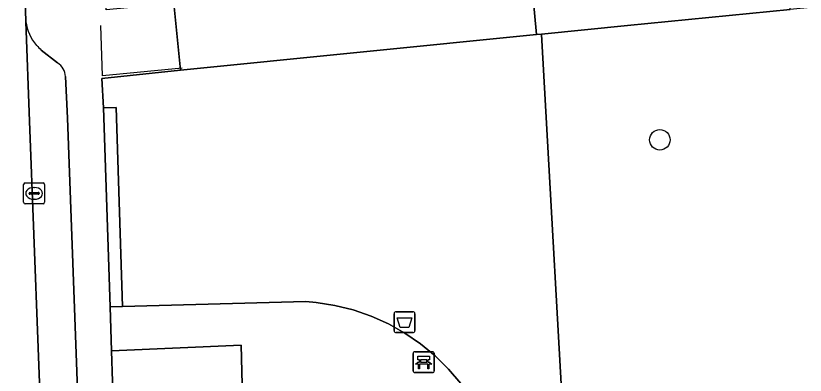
# Model space of a CAD drawing. Extents: x 161084 to 161928, y 385354 to 386522.
# Drawn here: x 161813.39 to 161851.02, y 386364.28 to 386381.44 of the extents above; entities that cross this region are included whole.
import ezdxf

# ---------------------------------------------------------------- set-up
doc = ezdxf.new("R2010")
doc.units = 0
for name, color, linetype in [('IMGEO_Afvalbak', 7, 'Continuous'), ('IMGEO_Bank', 7, 'Continuous'), ('IMGEO_Boom', 7, 'Continuous'), ('IMGEO_Groenvoorziening', 7, 'Continuous'), ('IMGEO_Haag', 7, 'Continuous'), ('IMGEO_Kolk', 7, 'Continuous'), ('IMGEO_Loofbos', 7, 'Continuous'), ('IMGEO_Muur', 7, 'Continuous'), ('IMGEO_Pand', 7, 'Continuous'), ('IMGEO_Parkeervlak_open', 7, 'Continuous'), ('IMGEO_Rijbaan_lokaal_open', 7, 'Continuous'), ('IMGEO_Voetpad_open', 7, 'Continuous')]:
    doc.layers.add(name, color=color, linetype=linetype)

msp = doc.modelspace()

# ---------------------------------------------------------------- linework, layer by layer
at = {"layer": 'IMGEO_Afvalbak'}
for p, q in [((161831.424, 386366.417), (161831.424, 386367.217)), ((161831.424, 386367.217), (161831.424, 386366.417)), ((161831.524, 386367.317), (161832.314, 386367.317)), ((161832.314, 386367.317), (161831.524, 386367.317)), ((161832.414, 386367.217), (161832.414, 386366.417)), ((161832.414, 386366.417), (161832.414, 386367.217)), ((161832.314, 386366.317), (161831.524, 386366.317)), ((161831.524, 386366.317), (161832.314, 386366.317))]:
    msp.add_line(p, q, dxfattribs=at)
msp.add_lwpolyline([(161831.567, 386367.031), (161832.271, 386367.031), (161832.122, 386366.561), (161831.716, 386366.561), (161831.567, 386367.031)], dxfattribs=at)
for centre, start, end in [((161831.524, 386367.217), 90, 180), ((161831.524, 386367.217), 90, 180), ((161832.314, 386367.217), 0, 90), ((161832.314, 386367.217), 360, 90), ((161831.524, 386366.417), 180, 270), ((161831.524, 386366.417), 180, 270), ((161832.314, 386366.417), 270, 0), ((161832.314, 386366.417), 270, 0)]:
    msp.add_arc(centre, 0.1, start, end, dxfattribs=at)
at = {"layer": 'IMGEO_Bank'}
for p, q in [((161832.334, 386364.483), (161832.334, 386365.324)), ((161832.334, 386365.324), (161832.334, 386364.483)), ((161832.409, 386365.408), (161833.25, 386365.408)), ((161833.25, 386365.408), (161832.409, 386365.408)), ((161833.334, 386365.333), (161833.334, 386364.492)), ((161833.334, 386364.492), (161833.334, 386365.333)), ((161832.643, 386364.914), (161832.643, 386365.02)), ((161832.687, 386365.02), (161832.687, 386364.914)), ((161832.975, 386365.026), (161832.693, 386365.026)), ((161832.693, 386364.908), (161832.975, 386364.908)), ((161832.981, 386364.914), (161832.981, 386365.02)), ((161833.025, 386365.02), (161833.025, 386364.914)), ((161833.031, 386364.806), (161832.638, 386364.806)), ((161833.259, 386364.408), (161832.418, 386364.408)), ((161832.418, 386364.408), (161833.259, 386364.408))]:
    msp.add_line(p, q, dxfattribs=at)
for points in [[(161832.581, 386364.806), (161832.439, 386364.806), (161832.551, 386364.908), (161832.637, 386364.908)], [(161832.637, 386365.026), (161832.551, 386365.026), (161832.551, 386365.187), (161833.114, 386365.187), (161833.114, 386365.026), (161833.031, 386365.026)], [(161833.031, 386364.908), (161833.114, 386364.908), (161833.226, 386364.806), (161833.087, 386364.806)], [(161832.631, 386364.799), (161832.631, 386364.592), (161832.588, 386364.592), (161832.588, 386364.799)], [(161833.081, 386364.799), (161833.081, 386364.592), (161833.037, 386364.592), (161833.037, 386364.799)]]:
    msp.add_lwpolyline(points, dxfattribs=at)
for centre, radius, start, end in [((161832.412, 386365.33), 0.0779, 92.4484, 184.2845), ((161832.412, 386365.33), 0.0779, 92.4484, 184.2845), ((161833.256, 386365.33), 0.0779, 2.4484, 94.2845), ((161833.256, 386365.33), 0.0779, 2.4484, 94.2845), ((161832.636, 386365.019), 0.00671, 2.8957, 87.1043), ((161832.636, 386364.915), 0.00671, 272.8957, 357.1043), ((161832.693, 386365.019), 0.00671, 92.8957, 177.1043), ((161832.693, 386364.915), 0.00671, 182.8957, 267.1043), ((161832.975, 386365.019), 0.00671, 2.8957, 87.1043), ((161832.975, 386364.915), 0.00671, 272.8957, 357.1043), ((161833.032, 386365.019), 0.00671, 92.8957, 177.1043), ((161833.032, 386364.915), 0.00671, 182.8957, 267.1043), ((161832.581, 386364.799), 0.00671, 2.8957, 87.1043), ((161832.638, 386364.799), 0.00671, 92.8957, 177.1043), ((161833.03, 386364.799), 0.00671, 2.8957, 87.1043), ((161833.087, 386364.799), 0.00671, 92.8957, 177.1043), ((161832.412, 386364.486), 0.0779, 182.4484, 274.2845), ((161832.412, 386364.486), 0.0779, 182.4484, 274.2845), ((161833.256, 386364.486), 0.0779, 272.4484, 4.2845), ((161833.256, 386364.486), 0.0779, 272.4484, 4.2845)]:
    msp.add_arc(centre, radius, start, end, dxfattribs=at)
at = {"layer": 'IMGEO_Boom'}
msp.add_circle((161844.094, 386375.522), 0.489, dxfattribs=at)
at = {"layer": 'IMGEO_Groenvoorziening'}
for points in [[(161839.701, 386358.208), (161838.451, 386380.553), (161838.45, 386380.563), (161838.221, 386380.54), (161821.234, 386378.844), (161817.487, 386378.453), (161817.573, 386377.049), (161818.172, 386377.065), (161818.481, 386367.57), (161827.215, 386367.797), (161827.709, 386367.755), (161828.601, 386367.618), (161829.477, 386367.401), (161830.33, 386367.107), (161831.153, 386366.737), (161831.941, 386366.296), (161832.685, 386365.786), (161833.381, 386365.212), (161834.023, 386364.577), (161834.606, 386363.888)], [(161824.195, 386363.212), (161824.131, 386365.716), (161817.949, 386365.456), (161818.568, 386346.418), (161835.025, 386346.945), (161834.708, 386358.133), (161832.708, 386358.084)]]:
    msp.add_lwpolyline(points, dxfattribs=at)
msp.add_lwpolyline([(161817.573, 386377.049), (161817.881, 386367.554), (161818.481, 386367.57), (161818.172, 386377.065)], close=True, dxfattribs=at)
at = {"layer": 'IMGEO_Haag'}
msp.add_lwpolyline([(161817.573, 386377.049), (161817.881, 386367.554), (161818.481, 386367.57), (161818.172, 386377.065)], close=True, dxfattribs=at)
at = {"layer": 'IMGEO_Kolk'}
for p, q in [((161813.761, 386372.538), (161813.761, 386373.39)), ((161813.836, 386373.464), (161814.688, 386373.464)), ((161814.249, 386373.244), (161814.274, 386373.244)), ((161814.762, 386373.39), (161814.762, 386372.538)), ((161814.02, 386372.958), (161814.02, 386372.97)), ((161814.458, 386372.921), (161814.06, 386372.921)), ((161814.063, 386373.007), (161814.461, 386373.007)), ((161814.504, 386372.97), (161814.504, 386372.958)), ((161814.688, 386372.464), (161813.836, 386372.464)), ((161814.272, 386372.684), (161814.247, 386372.684))]:
    msp.add_line(p, q, dxfattribs=at)
for points in [[(161813.761, 386372.538), (161813.761, 386373.39)], [(161813.836, 386373.464), (161814.688, 386373.464)], [(161814.762, 386373.39), (161814.762, 386372.538)], [(161814.688, 386372.464), (161813.836, 386372.464)]]:
    msp.add_lwpolyline(points, dxfattribs=at)
for centre, radius, start, end in [((161813.838, 386373.388), 0.0765, 91.552, 178.448), ((161813.838, 386373.388), 0.0765, 91.552, 178.448), ((161814.686, 386373.388), 0.0765, 1.552, 88.448), ((161814.686, 386373.388), 0.0765, 1.552, 88.448), ((161814.06, 386372.967), 0.0403, 85.8775, 175.7526), ((161814.057, 386372.957), 0.0366, 178.938, 274.7102), ((161814.461, 386372.964), 0.043, 264.8664, 352.4533), ((161814.465, 386372.969), 0.0386, 1.7309, 96.639), ((161813.838, 386372.54), 0.0765, 181.552, 268.448), ((161813.838, 386372.54), 0.0765, 181.552, 268.448), ((161814.686, 386372.54), 0.0765, 271.552, 358.448), ((161814.686, 386372.54), 0.0765, 271.552, 358.448)]:
    msp.add_arc(centre, radius, start, end, dxfattribs=at)
for centre, major_axis, ratio, start_param, end_param in [((161814.248, 386372.964), (-0.387, 0.002), 0.722429, 4.712389, 7.853982), ((161814.273, 386372.964), (-0.39, 0.002), 0.717154, 1.570796, 4.712389)]:
    msp.add_ellipse(centre, major_axis=major_axis, ratio=ratio, start_param=start_param, end_param=end_param, dxfattribs=at)
at = {"layer": 'IMGEO_Loofbos'}
msp.add_lwpolyline([(161884.111, 386385.086), (161879.328, 386384.644), (161862.225, 386382.936), (161850.311, 386381.747), (161842.549, 386380.972), (161838.45, 386380.563), (161838.451, 386380.553), (161839.701, 386358.208), (161840.004, 386348.605), (161847.177, 386348.834), (161851.242, 386348.78), (161853.495, 386348.458), (161855.937, 386347.869), (161858.314, 386346.92), (161860.925, 386345.365), (161885.406, 386347.286), (161885.936, 386347.389), (161886.644, 386347.713), (161887.157, 386348.187), (161887.528, 386348.894), (161887.645, 386349.513), (161887.631, 386349.929)], close=True, dxfattribs=at)
at = {"layer": 'IMGEO_Muur'}
for points in [[(161817.523, 386378.575), (161817.444, 386380.978)], [(161821.325, 386378.934), (161817.523, 386378.575)]]:
    msp.add_lwpolyline(points, dxfattribs=at)
at = {"layer": 'IMGEO_Pand'}
for points in [[(161824.308, 386402.517), (161819.011, 386401.931), (161819.177, 386400.203), (161820.927, 386382.03), (161821.234, 386378.844), (161838.221, 386380.54), (161837.868, 386384.347), (161828.72, 386383.482), (161827.807, 386392.714), (161825.422, 386392.45)], [(161849.939, 386385.495), (161849.983, 386385.499), (161849.766, 386387.621), (161849.713, 386388.14), (161842.073, 386387.36), (161842.031, 386387.768), (161840.837, 386387.646), (161837.592, 386387.316), (161837.709, 386386.056), (161837.868, 386384.347), (161838.221, 386380.54), (161838.45, 386380.563), (161842.549, 386380.972), (161850.311, 386381.747)]]:
    msp.add_lwpolyline(points, close=True, dxfattribs=at)
at = {"layer": 'IMGEO_Parkeervlak_open'}
for points in [[(161813.875, 386381.158), (161814.046, 386376.416), (161814.866, 386354.775), (161814.868, 386354.832), (161814.886, 386355), (161814.918, 386355.166), (161814.964, 386355.328), (161815.025, 386355.486), (161815.1, 386355.637), (161815.189, 386355.781), (161815.289, 386355.917), (161815.402, 386356.043), (161815.525, 386356.159), (161816.28, 386356.844), (161816.34, 386356.918), (161816.393, 386356.997), (161816.439, 386357.081), (161816.478, 386357.169), (161816.508, 386357.259), (161816.53, 386357.352), (161816.544, 386357.446), (161816.549, 386357.539), (161815.85, 386376.547)], [(161815.384, 386379.191), (161814.606, 386379.806)], [(161815.85, 386376.547), (161815.758, 386378.542)]]:
    msp.add_lwpolyline(points, dxfattribs=at)
for centre, radius, start, end in [((161815.992, 386381.43), 2.135, 187.3282, 220.9921), ((161815.971, 386381.402), 2.1, 220.7916, 229.4636), ((161814.896, 386378.477), 0.865, 4.2821, 55.6252)]:
    msp.add_arc(centre, radius, start, end, dxfattribs=at)
at = {"layer": 'IMGEO_Rijbaan_lokaal_open'}
for points in [[(161814.046, 386376.416), (161813.875, 386381.158), (161813.504, 386393.624)], [(161805.95, 386343.979), (161818.731, 386344.468), (161818.427, 386344.476), (161818.105, 386344.513), (161817.788, 386344.579), (161817.479, 386344.672), (161817.179, 386344.793), (161816.891, 386344.94), (161816.617, 386345.112), (161816.359, 386345.308), (161816.121, 386345.526), (161815.902, 386345.765), (161815.706, 386346.022), (161815.534, 386346.296), (161815.386, 386346.584), (161815.266, 386346.884), (161815.172, 386347.194), (161815.106, 386347.51), (161815.069, 386347.832), (161815.061, 386348.155), (161814.866, 386354.775), (161814.046, 386376.416)]]:
    msp.add_lwpolyline(points, dxfattribs=at)
at = {"layer": 'IMGEO_Voetpad_open'}
for points in [[(161817.949, 386365.456), (161817.881, 386367.554), (161817.573, 386377.049), (161817.487, 386378.453), (161821.234, 386378.844), (161820.927, 386382.03), (161817.693, 386381.723), (161815.966, 386399.874), (161819.177, 386400.203), (161819.011, 386401.931)], [(161813.504, 386393.624), (161813.875, 386381.158)], [(161814.606, 386379.806), (161815.384, 386379.191)], [(161815.758, 386378.542), (161815.85, 386376.547), (161816.549, 386357.539)], [(161834.606, 386363.888), (161834.023, 386364.577), (161833.381, 386365.212), (161832.685, 386365.786), (161831.941, 386366.296), (161831.153, 386366.737), (161830.33, 386367.107), (161829.477, 386367.401), (161828.601, 386367.618), (161827.709, 386367.755), (161827.215, 386367.797), (161818.481, 386367.57), (161817.881, 386367.554), (161817.949, 386365.456), (161824.131, 386365.716), (161824.195, 386363.212)], [(161818.568, 386346.418), (161817.949, 386365.456)]]:
    msp.add_lwpolyline(points, dxfattribs=at)
for centre, radius, start, end in [((161815.992, 386381.43), 2.135, 187.3282, 220.9921), ((161815.971, 386381.402), 2.1, 220.7916, 229.4636), ((161814.896, 386378.477), 0.865, 4.2821, 55.6252)]:
    msp.add_arc(centre, radius, start, end, dxfattribs=at)

doc.saveas('drawing.dxf')
